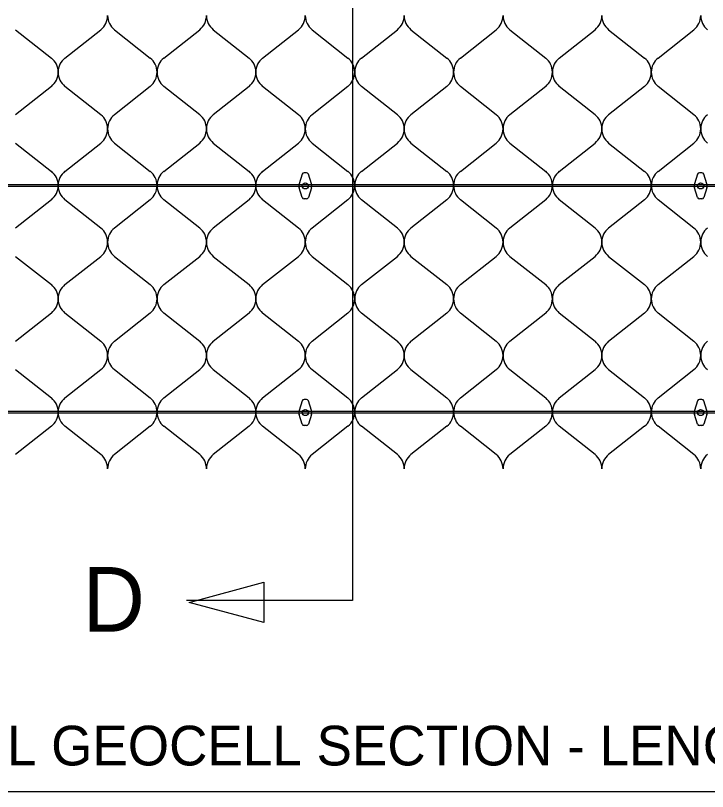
# Model space of a CAD drawing. Extents: x 638850 to 644908, y 297188 to 298900.
# Drawn here: x 641405.3 to 641452.2, y 298230.4 to 298282.9 of the extents above; entities that cross this region are included whole.
import ezdxf

# ---------------------------------------------------------------- set-up
doc = ezdxf.new("R2010")
doc.units = 0
for name, color, linetype in [('2', 7, 'Continuous'), ('4', 7, 'Continuous'), ('5', 7, 'Continuous'), ('7', 7, 'Continuous'), ('8', 7, 'Continuous')]:
    doc.layers.add(name, color=color, linetype=linetype)

msp = doc.modelspace()

# ---------------------------------------------------------------- linework, layer by layer
at = {"layer": '2'}
for p, q in [((641405.278, 298281.977), (641407.711, 298280.059)), ((641408.627, 298280.059), (641411.059, 298281.977)), ((641411.977, 298281.977), (641414.409, 298280.059)), ((641415.325, 298280.059), (641417.757, 298281.977)), ((641418.675, 298281.977), (641421.107, 298280.059)), ((641422.023, 298280.059), (641424.456, 298281.977)), ((641425.373, 298281.977), (641427.805, 298280.059)), ((641428.722, 298280.059), (641431.154, 298281.977)), ((641432.071, 298281.977), (641434.504, 298280.059)), ((641435.42, 298280.059), (641437.852, 298281.977)), ((641438.77, 298281.977), (641441.202, 298280.059)), ((641442.118, 298280.059), (641444.55, 298281.977)), ((641445.468, 298281.977), (641447.9, 298280.059)), ((641448.816, 298280.059), (641451.249, 298281.977)), ((641407.711, 298278.139), (641405.278, 298276.22)), ((641411.059, 298276.22), (641408.627, 298278.139)), ((641414.409, 298278.139), (641411.977, 298276.22)), ((641417.757, 298276.22), (641415.325, 298278.139)), ((641421.107, 298278.139), (641418.675, 298276.22)), ((641424.456, 298276.22), (641422.023, 298278.139)), ((641427.805, 298278.139), (641425.373, 298276.22)), ((641431.154, 298276.22), (641428.722, 298278.139)), ((641434.504, 298278.139), (641432.071, 298276.22)), ((641437.852, 298276.22), (641435.42, 298278.139)), ((641441.202, 298278.139), (641438.77, 298276.22)), ((641444.55, 298276.22), (641442.118, 298278.139)), ((641447.9, 298278.139), (641445.468, 298276.22)), ((641451.249, 298276.22), (641448.816, 298278.139)), ((641405.278, 298274.3), (641407.711, 298272.382)), ((641408.627, 298272.382), (641411.059, 298274.3)), ((641411.977, 298274.3), (641414.409, 298272.382)), ((641415.325, 298272.382), (641417.757, 298274.3)), ((641418.675, 298274.3), (641421.107, 298272.382)), ((641422.023, 298272.382), (641424.456, 298274.3)), ((641425.373, 298274.3), (641427.805, 298272.382)), ((641428.722, 298272.382), (641431.154, 298274.3)), ((641432.071, 298274.3), (641434.504, 298272.382)), ((641435.42, 298272.382), (641437.852, 298274.3)), ((641438.77, 298274.3), (641441.202, 298272.382)), ((641442.118, 298272.382), (641444.55, 298274.3)), ((641445.468, 298274.3), (641447.9, 298272.382)), ((641448.816, 298272.382), (641451.249, 298274.3)), ((641407.711, 298270.462), (641405.278, 298268.543)), ((641411.059, 298268.543), (641408.627, 298270.462)), ((641414.409, 298270.462), (641411.977, 298268.543)), ((641417.757, 298268.543), (641415.325, 298270.462)), ((641421.107, 298270.462), (641418.675, 298268.543)), ((641424.456, 298268.543), (641422.023, 298270.462)), ((641427.805, 298270.462), (641425.373, 298268.543)), ((641431.154, 298268.543), (641428.722, 298270.462)), ((641434.504, 298270.462), (641432.071, 298268.543)), ((641437.852, 298268.543), (641435.42, 298270.462)), ((641441.202, 298270.462), (641438.77, 298268.543)), ((641444.55, 298268.543), (641442.118, 298270.462)), ((641447.9, 298270.462), (641445.468, 298268.543)), ((641451.249, 298268.543), (641448.816, 298270.462)), ((641405.278, 298266.623), (641407.711, 298264.705)), ((641408.627, 298264.705), (641411.059, 298266.623)), ((641411.977, 298266.623), (641414.409, 298264.705)), ((641415.325, 298264.705), (641417.757, 298266.623)), ((641418.675, 298266.623), (641421.107, 298264.705)), ((641422.023, 298264.705), (641424.456, 298266.623)), ((641425.373, 298266.623), (641427.805, 298264.705)), ((641428.722, 298264.705), (641431.154, 298266.623)), ((641432.071, 298266.623), (641434.504, 298264.705)), ((641435.42, 298264.705), (641437.852, 298266.623)), ((641438.77, 298266.623), (641441.202, 298264.705)), ((641442.118, 298264.705), (641444.55, 298266.623)), ((641445.468, 298266.623), (641447.9, 298264.705)), ((641448.816, 298264.705), (641451.249, 298266.623)), ((641407.711, 298262.785), (641405.278, 298260.866)), ((641411.059, 298260.866), (641408.627, 298262.785)), ((641414.409, 298262.785), (641411.977, 298260.866)), ((641417.757, 298260.866), (641415.325, 298262.785)), ((641421.107, 298262.785), (641418.675, 298260.866)), ((641424.456, 298260.866), (641422.023, 298262.785)), ((641427.805, 298262.785), (641425.373, 298260.866)), ((641431.154, 298260.866), (641428.722, 298262.785)), ((641434.504, 298262.785), (641432.071, 298260.866)), ((641437.852, 298260.866), (641435.42, 298262.785)), ((641441.202, 298262.785), (641438.77, 298260.866)), ((641444.55, 298260.866), (641442.118, 298262.785)), ((641447.9, 298262.785), (641445.468, 298260.866)), ((641451.249, 298260.866), (641448.816, 298262.785)), ((641405.278, 298258.948), (641407.711, 298257.03)), ((641408.627, 298257.03), (641411.059, 298258.948)), ((641411.977, 298258.948), (641414.409, 298257.03)), ((641415.325, 298257.03), (641417.757, 298258.948)), ((641418.675, 298258.948), (641421.107, 298257.03)), ((641422.023, 298257.03), (641424.456, 298258.948)), ((641425.373, 298258.948), (641427.805, 298257.03)), ((641428.722, 298257.03), (641431.154, 298258.948)), ((641432.071, 298258.948), (641434.504, 298257.03)), ((641435.42, 298257.03), (641437.852, 298258.948)), ((641438.77, 298258.948), (641441.202, 298257.03)), ((641442.118, 298257.03), (641444.55, 298258.948)), ((641445.468, 298258.948), (641447.9, 298257.03)), ((641448.816, 298257.03), (641451.249, 298258.948)), ((641407.711, 298255.11), (641405.278, 298253.192)), ((641411.059, 298253.192), (641408.627, 298255.11)), ((641414.409, 298255.11), (641411.977, 298253.192)), ((641417.757, 298253.192), (641415.325, 298255.11)), ((641421.107, 298255.11), (641418.675, 298253.192)), ((641424.456, 298253.192), (641422.023, 298255.11)), ((641427.805, 298255.11), (641425.373, 298253.192)), ((641431.154, 298253.192), (641428.722, 298255.11)), ((641434.504, 298255.11), (641432.071, 298253.192)), ((641437.852, 298253.192), (641435.42, 298255.11)), ((641441.202, 298255.11), (641438.77, 298253.192)), ((641444.55, 298253.192), (641442.118, 298255.11)), ((641447.9, 298255.11), (641445.468, 298253.192)), ((641451.249, 298253.192), (641448.816, 298255.11))]:
    msp.add_line(p, q, dxfattribs=at)
for centre, start, end in [((641410.283, 298282.937), 308.9482, 0), ((641412.753, 298282.937), 180, 231.0518), ((641416.981, 298282.937), 308.9482, 0), ((641419.451, 298282.937), 180, 231.0518), ((641423.68, 298282.937), 308.9482, 0), ((641426.149, 298282.937), 180, 231.0518), ((641430.378, 298282.937), 308.9482, 0), ((641432.847, 298282.937), 180, 231.0518), ((641437.076, 298282.937), 308.9482, 0), ((641439.546, 298282.937), 180, 231.0518), ((641443.774, 298282.937), 308.9482, 0), ((641446.244, 298282.937), 180, 231.0518), ((641450.473, 298282.937), 308.9482, 0), ((641452.942, 298282.937), 180, 231.0518), ((641406.934, 298279.099), 0, 51.0518), ((641409.403, 298279.099), 128.9482, 180), ((641413.632, 298279.099), 0, 51.0518), ((641416.102, 298279.099), 128.9482, 180), ((641420.331, 298279.099), 0, 51.0518), ((641422.8, 298279.099), 128.9482, 180), ((641427.029, 298279.099), 0, 51.0518), ((641429.498, 298279.099), 128.9482, 180), ((641433.727, 298279.099), 0, 51.0518), ((641436.196, 298279.099), 128.9482, 180), ((641440.425, 298279.099), 0, 51.0518), ((641442.895, 298279.099), 128.9482, 180), ((641447.124, 298279.099), 0, 51.0518), ((641449.593, 298279.099), 128.9482, 180), ((641406.934, 298279.099), 308.9482, 0), ((641409.403, 298279.099), 180, 231.0518), ((641413.632, 298279.099), 308.9482, 0), ((641416.102, 298279.099), 180, 231.0518), ((641420.331, 298279.099), 308.9482, 0), ((641422.8, 298279.099), 180, 231.0518), ((641427.029, 298279.099), 308.9482, 0), ((641429.498, 298279.099), 180, 231.0518), ((641433.727, 298279.099), 308.9482, 0), ((641436.196, 298279.099), 180, 231.0518), ((641440.425, 298279.099), 308.9482, 0), ((641442.895, 298279.099), 180, 231.0518), ((641447.124, 298279.099), 308.9482, 0), ((641449.593, 298279.099), 180, 231.0518), ((641410.283, 298275.26), 0, 51.0518), ((641412.753, 298275.26), 128.9482, 180), ((641416.981, 298275.26), 0, 51.0518), ((641419.451, 298275.26), 128.9482, 180), ((641423.68, 298275.26), 0, 51.0518), ((641426.149, 298275.26), 128.9482, 180), ((641430.378, 298275.26), 0, 51.0518), ((641432.847, 298275.26), 128.9482, 180), ((641437.076, 298275.26), 0, 51.0518), ((641439.546, 298275.26), 128.9482, 180), ((641443.774, 298275.26), 0, 51.0518), ((641446.244, 298275.26), 128.9482, 180), ((641450.473, 298275.26), 0, 51.0518), ((641452.942, 298275.26), 128.9482, 180), ((641410.283, 298275.26), 308.9482, 0), ((641412.753, 298275.26), 180, 231.0518), ((641416.981, 298275.26), 308.9482, 0), ((641419.451, 298275.26), 180, 231.0518), ((641423.68, 298275.26), 308.9482, 0), ((641426.149, 298275.26), 180, 231.0518), ((641430.378, 298275.26), 308.9482, 0), ((641432.847, 298275.26), 180, 231.0518), ((641437.076, 298275.26), 308.9482, 0), ((641439.546, 298275.26), 180, 231.0518), ((641443.774, 298275.26), 308.9482, 0), ((641446.244, 298275.26), 180, 231.0518), ((641450.473, 298275.26), 308.9482, 0), ((641452.942, 298275.26), 180, 231.0518), ((641406.934, 298271.422), 0, 51.0518), ((641409.403, 298271.422), 128.9482, 180), ((641413.632, 298271.422), 0, 51.0518), ((641416.102, 298271.422), 128.9482, 180), ((641420.331, 298271.422), 0, 51.0518), ((641422.8, 298271.422), 128.9482, 180), ((641427.029, 298271.422), 0, 51.0518), ((641429.498, 298271.422), 128.9482, 180), ((641433.727, 298271.422), 0, 51.0518), ((641436.196, 298271.422), 128.9482, 180), ((641440.425, 298271.422), 0, 51.0518), ((641442.895, 298271.422), 128.9482, 180), ((641447.124, 298271.422), 0, 51.0518), ((641449.593, 298271.422), 128.9482, 180), ((641406.934, 298271.422), 308.9482, 0), ((641409.403, 298271.422), 180, 231.0518), ((641413.632, 298271.422), 308.9482, 0), ((641416.102, 298271.422), 180, 231.0518), ((641420.331, 298271.422), 308.9482, 0), ((641422.8, 298271.422), 180, 231.0518), ((641427.029, 298271.422), 308.9482, 0), ((641429.498, 298271.422), 180, 231.0518), ((641433.727, 298271.422), 308.9482, 0), ((641436.196, 298271.422), 180, 231.0518), ((641440.425, 298271.422), 308.9482, 0), ((641442.895, 298271.422), 180, 231.0518), ((641447.124, 298271.422), 308.9482, 0), ((641449.593, 298271.422), 180, 231.0518), ((641410.283, 298267.583), 0, 51.0518), ((641412.753, 298267.583), 128.9482, 180), ((641416.981, 298267.583), 0, 51.0518), ((641419.451, 298267.583), 128.9482, 180), ((641423.68, 298267.583), 0, 51.0518), ((641426.149, 298267.583), 128.9482, 180), ((641430.378, 298267.583), 0, 51.0518), ((641432.847, 298267.583), 128.9482, 180), ((641437.076, 298267.583), 0, 51.0518), ((641439.546, 298267.583), 128.9482, 180), ((641443.774, 298267.583), 0, 51.0518), ((641446.244, 298267.583), 128.9482, 180), ((641450.473, 298267.583), 0, 51.0518), ((641452.942, 298267.583), 128.9482, 180), ((641410.283, 298267.583), 308.9482, 0), ((641412.753, 298267.583), 180, 231.0518), ((641416.981, 298267.583), 308.9482, 0), ((641419.451, 298267.583), 180, 231.0518), ((641423.68, 298267.583), 308.9482, 0), ((641426.149, 298267.583), 180, 231.0518), ((641430.378, 298267.583), 308.9482, 0), ((641432.847, 298267.583), 180, 231.0518), ((641437.076, 298267.583), 308.9482, 0), ((641439.546, 298267.583), 180, 231.0518), ((641443.774, 298267.583), 308.9482, 0), ((641446.244, 298267.583), 180, 231.0518), ((641450.473, 298267.583), 308.9482, 0), ((641452.942, 298267.583), 180, 231.0518), ((641406.934, 298263.745), 0, 51.0518), ((641409.403, 298263.745), 128.9482, 180), ((641413.632, 298263.745), 0, 51.0518), ((641416.102, 298263.745), 128.9482, 180), ((641420.331, 298263.745), 0, 51.0518), ((641422.8, 298263.745), 128.9482, 180), ((641427.029, 298263.745), 0, 51.0518), ((641429.498, 298263.745), 128.9482, 180), ((641433.727, 298263.745), 0, 51.0518), ((641436.196, 298263.745), 128.9482, 180), ((641440.425, 298263.745), 0, 51.0518), ((641442.895, 298263.745), 128.9482, 180), ((641447.124, 298263.745), 0, 51.0518), ((641449.593, 298263.745), 128.9482, 180), ((641406.934, 298263.745), 308.9482, 0), ((641409.403, 298263.745), 180, 231.0518), ((641413.632, 298263.745), 308.9482, 0), ((641416.102, 298263.745), 180, 231.0518), ((641420.331, 298263.745), 308.9482, 0), ((641422.8, 298263.745), 180, 231.0518), ((641427.029, 298263.745), 308.9482, 0), ((641429.498, 298263.745), 180, 231.0518), ((641433.727, 298263.745), 308.9482, 0), ((641436.196, 298263.745), 180, 231.0518), ((641440.425, 298263.745), 308.9482, 0), ((641442.895, 298263.745), 180, 231.0518), ((641447.124, 298263.745), 308.9482, 0), ((641449.593, 298263.745), 180, 231.0518), ((641410.283, 298259.906), 0, 51.0518), ((641412.753, 298259.906), 128.9482, 180), ((641416.981, 298259.906), 0, 51.0518), ((641419.451, 298259.906), 128.9482, 180), ((641423.68, 298259.906), 0, 51.0518), ((641426.149, 298259.906), 128.9482, 180), ((641430.378, 298259.906), 0, 51.0518), ((641432.847, 298259.906), 128.9482, 180), ((641437.076, 298259.906), 0, 51.0518), ((641439.546, 298259.906), 128.9482, 180), ((641443.774, 298259.906), 0, 51.0518), ((641446.244, 298259.906), 128.9482, 180), ((641450.473, 298259.906), 0, 51.0518), ((641452.942, 298259.906), 128.9482, 180), ((641410.283, 298259.908), 308.9482, 0), ((641412.753, 298259.908), 180, 231.0518), ((641416.981, 298259.908), 308.9482, 0), ((641419.451, 298259.908), 180, 231.0518), ((641423.68, 298259.908), 308.9482, 0), ((641426.149, 298259.908), 180, 231.0518), ((641430.378, 298259.908), 308.9482, 0), ((641432.847, 298259.908), 180, 231.0518), ((641437.076, 298259.908), 308.9482, 0), ((641439.546, 298259.908), 180, 231.0518), ((641443.774, 298259.908), 308.9482, 0), ((641446.244, 298259.908), 180, 231.0518), ((641450.473, 298259.908), 308.9482, 0), ((641452.942, 298259.908), 180, 231.0518), ((641406.934, 298256.07), 0, 51.0518), ((641409.403, 298256.07), 128.9482, 180), ((641413.632, 298256.07), 0, 51.0518), ((641416.102, 298256.07), 128.9482, 180), ((641420.331, 298256.07), 0, 51.0518), ((641422.8, 298256.07), 128.9482, 180), ((641427.029, 298256.07), 0, 51.0518), ((641429.498, 298256.07), 128.9482, 180), ((641433.727, 298256.07), 0, 51.0518), ((641436.196, 298256.07), 128.9482, 180), ((641440.425, 298256.07), 0, 51.0518), ((641442.895, 298256.07), 128.9482, 180), ((641447.124, 298256.07), 0, 51.0518), ((641449.593, 298256.07), 128.9482, 180), ((641406.934, 298256.07), 308.9482, 0), ((641409.403, 298256.07), 180, 231.0518), ((641413.632, 298256.07), 308.9482, 0), ((641416.102, 298256.07), 180, 231.0518), ((641420.331, 298256.07), 308.9482, 0), ((641422.8, 298256.07), 180, 231.0518), ((641427.029, 298256.07), 308.9482, 0), ((641429.498, 298256.07), 180, 231.0518), ((641433.727, 298256.07), 308.9482, 0), ((641436.196, 298256.07), 180, 231.0518), ((641440.425, 298256.07), 308.9482, 0), ((641442.895, 298256.07), 180, 231.0518), ((641447.124, 298256.07), 308.9482, 0), ((641449.593, 298256.07), 180, 231.0518), ((641410.283, 298252.232), 0, 51.0518), ((641412.753, 298252.232), 128.9482, 180), ((641416.981, 298252.232), 0, 51.0518), ((641419.451, 298252.232), 128.9482, 180), ((641423.68, 298252.232), 0, 51.0518), ((641426.149, 298252.232), 128.9482, 180), ((641430.378, 298252.232), 0, 51.0518), ((641432.847, 298252.232), 128.9482, 180), ((641437.076, 298252.232), 0, 51.0518), ((641439.546, 298252.232), 128.9482, 180), ((641443.774, 298252.232), 0, 51.0518), ((641446.244, 298252.232), 128.9482, 180), ((641450.473, 298252.232), 0, 51.0518), ((641452.942, 298252.232), 128.9482, 180)]:
    msp.add_arc(centre, 1.235, start, end, dxfattribs=at)
at = {"layer": '5'}
for points in [[(641339.533, 298271.491), (641564.457, 298271.491), (641564.457, 298271.356), (641339.533, 298271.356)], [(641339.533, 298256.137), (641564.457, 298256.137), (641564.457, 298256.002), (641339.533, 298256.002)]]:
    msp.add_lwpolyline(points, close=True, dxfattribs=at)
at = {"layer": '7'}
for p, q in [((641428.118, 298352.284), (641428.118, 298243.304)), ((641428.118, 298243.304), (641416.857, 298243.304)), ((641341.167, 298230.373), (641535.445, 298230.373))]:
    msp.add_line(p, q, dxfattribs=at)
msp.add_lwpolyline([(641422.1, 298241.821), (641417.04, 298243.182), (641422.1, 298244.543)], close=True, dxfattribs=at)
at = {"layer": '8'}
for p, q in [((641424.699, 298272.185), (641424.491, 298271.534)), ((641424.994, 298272.28), (641424.826, 298272.28)), ((641425.328, 298271.534), (641425.12, 298272.185)), ((641451.492, 298272.185), (641451.284, 298271.534)), ((641451.787, 298272.28), (641451.619, 298272.28)), ((641452.121, 298271.534), (641451.913, 298272.185)), ((641424.699, 298270.614), (641424.491, 298271.264)), ((641425.328, 298271.264), (641425.12, 298270.614)), ((641451.492, 298270.614), (641451.284, 298271.264)), ((641452.121, 298271.264), (641451.913, 298270.614)), ((641424.994, 298270.519), (641424.826, 298270.519)), ((641451.787, 298270.519), (641451.619, 298270.519)), ((641424.994, 298256.923), (641424.826, 298256.923)), ((641451.787, 298256.923), (641451.619, 298256.923)), ((641424.699, 298256.829), (641424.491, 298256.178)), ((641425.328, 298256.178), (641425.12, 298256.829)), ((641451.492, 298256.829), (641451.284, 298256.178)), ((641452.121, 298256.178), (641451.913, 298256.829)), ((641424.699, 298255.257), (641424.491, 298255.908)), ((641425.328, 298255.908), (641425.12, 298255.257)), ((641451.492, 298255.257), (641451.284, 298255.908)), ((641452.121, 298255.908), (641451.913, 298255.257)), ((641424.994, 298255.163), (641424.826, 298255.163)), ((641451.787, 298255.163), (641451.619, 298255.163))]:
    msp.add_line(p, q, dxfattribs=at)
for centre in [(641424.91, 298271.399), (641451.703, 298271.399), (641424.91, 298256.043), (641451.703, 298256.043)]:
    msp.add_circle(centre, 0.209, dxfattribs=at)
for centre, radius, start, end in [((641424.827, 298272.145), 0.135, 89.9999, 162.298), ((641424.992, 298272.145), 0.135, 17.702, 90), ((641451.62, 298272.145), 0.135, 89.9999, 162.298), ((641451.785, 298272.145), 0.135, 17.702, 90), ((641424.91, 298271.399), 0.44, 162.2974, 197.7022), ((641424.91, 298271.399), 0.44, 342.2975, 17.7021), ((641451.703, 298271.399), 0.44, 162.2974, 197.7022), ((641451.703, 298271.399), 0.44, 342.2975, 17.7021), ((641424.827, 298270.654), 0.135, 197.7019, 270), ((641424.992, 298270.654), 0.135, 270, 342.2979), ((641451.62, 298270.654), 0.135, 197.7019, 270), ((641451.785, 298270.654), 0.135, 270, 342.2979), ((641424.827, 298256.788), 0.135, 89.9999, 162.298), ((641424.992, 298256.788), 0.135, 17.702, 90), ((641451.62, 298256.788), 0.135, 89.9999, 162.298), ((641451.785, 298256.788), 0.135, 17.702, 90), ((641424.91, 298256.043), 0.44, 162.2974, 197.7022), ((641424.91, 298256.043), 0.44, 342.2975, 17.7021), ((641451.703, 298256.043), 0.44, 162.2974, 197.7022), ((641451.703, 298256.043), 0.44, 342.2975, 17.7021), ((641424.827, 298255.298), 0.135, 197.7019, 270), ((641424.992, 298255.298), 0.135, 270, 342.2979), ((641451.62, 298255.298), 0.135, 197.7019, 270), ((641451.785, 298255.298), 0.135, 270, 342.2979)]:
    msp.add_arc(centre, radius, start, end, dxfattribs=at)

# ---------------------------------------------------------------- texts
at = {"layer": '4'}
msp.add_text('ONE TYPICAL GEOCELL SECTION - LENGTH VARIES', height=2.68875, dxfattribs=at).set_placement((641382.918, 298232.137))
at = {"layer": '7'}
msp.add_text('D', height=4.374, dxfattribs=at).set_placement((641409.821, 298241.202))

doc.saveas('drawing.dxf')
